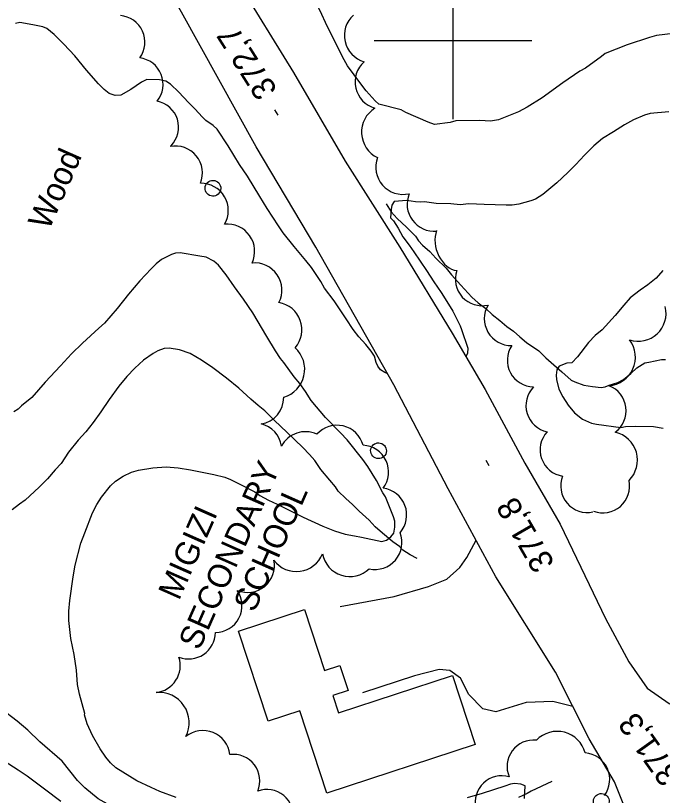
# Model space of a CAD drawing. Extents: x 287698 to 290158, y 5234163 to 5237182.
# Drawn here: x 288944.5 to 289026.6, y 5235304.2 to 5235403.1 of the extents above; entities that cross this region are included whole.
import ezdxf

# ---------------------------------------------------------------- set-up
doc = ezdxf.new("R2010")
doc.units = 0
for name, color, linetype in [('Niveau 1', 7, 'Continuous'), ('Niveau 19', 7, 'Continuous'), ('Niveau 2', 7, 'Continuous'), ('Niveau 21', 7, 'Continuous'), ('Niveau 3', 7, 'Continuous'), ('Niveau 31', 7, 'Continuous'), ('Niveau 36', 7, 'Continuous'), ('Niveau 4', 7, 'Continuous'), ('Niveau 44', 7, 'Continuous'), ('Niveau 61', 7, 'Continuous')]:
    doc.layers.add(name, color=color, linetype=linetype)

msp = doc.modelspace()

# ---------------------------------------------------------------- linework, layer by layer
at = {"layer": 'Niveau 1'}
for points in [[(288988.37, 5235336.96), (288990.98, 5235336.4), (288991.58, 5235336.58), (288992.13, 5235336.97), (288992.48, 5235337.44), (288992.61, 5235338.2), (288992.63, 5235338.97), (288992.46, 5235339.53), (288991.45, 5235342.07), (288991.09, 5235342.59), (288990.27, 5235344.12), (288989.18, 5235345.92), (288988.55, 5235346.8), (288986.57, 5235349.3), (288985.73, 5235350.2), (288983.8, 5235352.15), (288982, 5235354.27), (288981.27, 5235355.44), (288980.56, 5235356.45), (288979.82, 5235357.3), (288978.51, 5235359.13), (288978.09, 5235359.63), (288977.47, 5235360.59), (288976.37, 5235362.43), (288974.58, 5235365.41), (288973.43, 5235367.16), (288972.26, 5235368.72), (288971.21, 5235370.23), (288970.25, 5235371.47), (288969.63, 5235371.99), (288968.66, 5235372.46), (288967.87, 5235372.6), (288965.35, 5235373.03), (288964.77, 5235372.99), (288964.26, 5235372.83), (288963, 5235372.18), (288962.32, 5235371.63), (288961.68, 5235370.99), (288960.23, 5235369.48), (288958.82, 5235367.8), (288957.36, 5235365.95), (288955.75, 5235364.1), (288955.03, 5235363.45), (288952.99, 5235361.58), (288951.59, 5235360.22), (288950.19, 5235358.7), (288948.24, 5235356.61), (288946.55, 5235354.67), (288945.23, 5235353.63), (288944.81, 5235353.19), (288944.27, 5235352.86)], [(289026.65, 5235370.77), (289025.79, 5235369.8), (289024.74, 5235368.95), (289023.77, 5235368.29), (289022.5, 5235367.3), (289021.69, 5235366.4), (289020.59, 5235365.09), (289018.93, 5235363.25), (289018.05, 5235362.54), (289017.22, 5235361.63), (289015.81, 5235359.84), (289015.1, 5235359.08), (289014.47, 5235359.04), (289013.46, 5235358.65), (289013.18, 5235358.18), (289013.08, 5235357.5), (289013.14, 5235356.94), (289013.43, 5235355.71), (289013.93, 5235354.75), (289014.6, 5235353.7), (289015.43, 5235352.74), (289016.42, 5235351.9), (289017.59, 5235351.41), (289018.2, 5235351.3), (289021.29, 5235350.88), (289021.9, 5235351.01), (289023.17, 5235351.05), (289025.46, 5235350.99), (289026.68, 5235350.78)], [(288953.27, 5235314.56), (288952.59, 5235317.03), (288952.36, 5235318.25), (288952.23, 5235320.06), (288951.91, 5235322.05), (288951.48, 5235324.07), (288951.23, 5235326.35), (288951.25, 5235327.54), (288951.37, 5235328.9), (288951.78, 5235331.9), (288952.04, 5235333.38), (288952.76, 5235336.19), (288953.29, 5235337.5), (288954.23, 5235340.04), (288954.78, 5235341.1), (288955.39, 5235342.03), (288956.54, 5235343.47), (288957.15, 5235344.05), (288958.12, 5235344.69), (288959.2, 5235345.21), (288960.1, 5235345.46), (288961.9, 5235345.75), (288963.58, 5235345.86), (288965.11, 5235345.76), (288966.7, 5235345.47), (288969.65, 5235344.91), (288971.05, 5235344.55), (288971.75, 5235344.26), (288973.04, 5235343.63), (288974.83, 5235342.7), (288975.48, 5235342.24), (288976.57, 5235341.66), (288977.7, 5235341.14), (288979.13, 5235340.4), (288980.98, 5235339.5), (288983.46, 5235338.36), (288984.94, 5235337.75), (288986.31, 5235337.33), (288987.51, 5235337.11), (288988.37, 5235336.96)], [(288964.88, 5235303.92), (288962.8, 5235304.65), (288961.71, 5235305.19), (288959.89, 5235306.04), (288958.99, 5235306.56), (288957.21, 5235307.67), (288956.52, 5235308.32), (288955.95, 5235309.03), (288955.22, 5235310.09), (288954.24, 5235311.77), (288953.57, 5235313.27), (288953.24, 5235314.38), (288953.27, 5235314.56)], [(289009.08, 5235303.76), (289009.14, 5235305.37), (289008.6, 5235305.61), (289007.82, 5235305.69), (289007.3, 5235305.6), (289006.6, 5235305.34), (289003.71, 5235304.4), (289001.81, 5235303.85)]]:
    msp.add_lwpolyline(points, dxfattribs=at)
at = {"layer": 'Niveau 19'}
for points in [[(288985.66, 5235328.13), (288992.55, 5235329.42), (288996.87, 5235330.67), (288999.23, 5235331.61), (289000.85, 5235333.09), (289001.77, 5235334.37), (289002.93, 5235336.56)], [(289015.22, 5235315.45), (289012.68, 5235316.08), (289009.3, 5235315.94), (289005.42, 5235314.76), (289003.78, 5235315.15), (289001.99, 5235316.99), (289000.95, 5235319.04), (288999.61, 5235320.03), (288998.26, 5235320.14), (288995.12, 5235319.34), (288988.5, 5235317.19)]]:
    msp.add_lwpolyline(points, dxfattribs=at)
at = {"layer": 'Niveau 2'}
for points in [[(288993.44, 5235391.19), (288990.58, 5235391.92), (288990.14, 5235392.32), (288988.98, 5235393.58), (288988.29, 5235394.49), (288986.62, 5235396.76), (288985.98, 5235397.89), (288985.21, 5235399.46), (288984.08, 5235401.73), (288983.09, 5235403.84), (288981.83, 5235406.25), (288981.12, 5235407.15), (288980.15, 5235408.11), (288978.24, 5235409.73), (288977.55, 5235410.08), (288975.69, 5235411.13), (288975.29, 5235411.61), (288974.57, 5235412.61), (288973.59, 5235413.74), (288973.37, 5235414.22), (288973.32, 5235414.27)], [(288967.29, 5235391.28), (288966.44, 5235392.1), (288965.19, 5235393.42), (288964.13, 5235394.44), (288963.54, 5235394.81), (288962.74, 5235394.99), (288961.13, 5235395.03), (288960.48, 5235394.68), (288959.12, 5235393.78), (288957.83, 5235393.03), (288957.1, 5235393.02), (288956.37, 5235393.27), (288955.71, 5235393.77), (288955.02, 5235394.5), (288953.5, 5235396.23), (288952.01, 5235398.02), (288950.61, 5235399.52), (288949.38, 5235400.75), (288948.44, 5235401.49), (288947.96, 5235401.7), (288946.69, 5235401.98), (288945.02, 5235402.26), (288944.47, 5235402.13)], [(289027.93, 5235400.87), (289025.84, 5235400.6), (289024.94, 5235400.37), (289022.11, 5235399.42), (289019.31, 5235398.31), (289018.83, 5235397.96), (289016.82, 5235396.46), (289016.09, 5235396.07), (289013.93, 5235394.61), (289011.31, 5235392.69), (289009.43, 5235391.5), (289008.32, 5235390.92), (289005.77, 5235389.92), (289004.76, 5235389.74), (289003.41, 5235389.83), (289000.38, 5235389.77), (288999.63, 5235389.58), (288997.67, 5235389.31), (288996.84, 5235389.6), (288994.02, 5235390.84), (288993.44, 5235391.19)], [(288990.04, 5235359.9), (288989.61, 5235360.56), (288988.93, 5235361.41), (288988.03, 5235362.38), (288987.35, 5235363.29), (288986.42, 5235364.66), (288984.91, 5235366.95), (288983.71, 5235368.54), (288983.21, 5235369.38), (288982.05, 5235371.19), (288981.33, 5235372.07), (288979.83, 5235373.84), (288978.43, 5235375.59), (288977.86, 5235376.46), (288976.42, 5235378.66), (288975.5, 5235380.17), (288973.91, 5235382.78), (288972.9, 5235384.26), (288971.46, 5235386.61), (288970.05, 5235388.72), (288969.54, 5235389.2), (288968.62, 5235389.83), (288968.15, 5235390.28), (288967.29, 5235391.28)], [(289027.38, 5235390.94), (289025.03, 5235390.71), (289024.3, 5235390.51), (289022.9, 5235389.92), (289021.75, 5235389.27), (289020.37, 5235388.38), (289018.96, 5235387.53), (289017.86, 5235386.59), (289016.68, 5235385.43), (289015.61, 5235384.26), (289014.59, 5235383.24), (289013.18, 5235381.93), (289011.42, 5235380.43), (289010.48, 5235379.85), (289009.88, 5235379.65), (289008.36, 5235379.21), (289007.52, 5235379.09), (289006.75, 5235379.1), (289003.94, 5235379.15), (289002.02, 5235379.23), (289000.91, 5235379.14), (288999.71, 5235379.23), (288997.88, 5235379.31), (288996.39, 5235379.51), (288995.89, 5235379.45), (288995.23, 5235379.49), (288994.16, 5235379.66), (288992.52, 5235379.56), (288992.25, 5235379.06), (288992.16, 5235378.55), (288992.07, 5235377.47), (288992.43, 5235377.1), (288993.06, 5235376.18), (288993.63, 5235375.06), (288994.45, 5235374.02), (288995.02, 5235373.15), (288996.62, 5235370.8), (288997.56, 5235369.33), (288998.48, 5235367.99), (288999.64, 5235366.18), (289000, 5235365.63)], [(289000, 5235365.63), (289000.93, 5235363.78), (289001.09, 5235363.3), (289001.89, 5235360.93), (289001.84, 5235360.29), (289001.64, 5235359.83)], [(288991.66, 5235357.73), (288991.33, 5235357.86), (288990.81, 5235358.19), (288990.46, 5235358.66), (288990.24, 5235359.11), (288990.04, 5235359.9)], [(288950.21, 5235303.4), (288948.13, 5235304.97), (288945.94, 5235306.62), (288944.8, 5235307.36), (288942.27, 5235308.96), (288939.34, 5235310.93), (288937.53, 5235311.86), (288935.34, 5235312.82), (288933.63, 5235313.69), (288932.45, 5235314.7), (288931.71, 5235315.63), (288930.61, 5235317.56)], [(288950.38, 5235308.52), (288947.57, 5235310.98), (288946.05, 5235312.47), (288944.7, 5235313.6), (288942.7, 5235315.13)], [(288977.08, 5235295.01), (288977.02, 5235295.01), (288975.25, 5235295.33), (288968.11, 5235297.81), (288965.19, 5235298.84), (288963.23, 5235299.65), (288959.75, 5235301.21), (288957.18, 5235302.5), (288954.98, 5235303.72), (288953.27, 5235305.13), (288952.34, 5235306.07), (288950.38, 5235308.52)]]:
    msp.add_lwpolyline(points, dxfattribs=at)
at = {"layer": 'Niveau 21'}
for points in [[(288975, 5235386.48), (288965.52, 5235403.56), (288956.66, 5235419.39), (288949.45, 5235434.16), (288942.61, 5235449.58), (288936, 5235466.01), (288930.12, 5235481.92), (288923.96, 5235498.58)], [(289091.06, 5235440.62), (289087.3, 5235447.44), (289081.17, 5235455.47), (289072.4, 5235462.77), (289059.19, 5235469.91), (289049.55, 5235474.6), (289039.49, 5235476.08), (289027.6, 5235476.78), (289014.87, 5235476.64), (289000.84, 5235476.66), (288985.09, 5235476.45), (288968.79, 5235476.79), (288960.11, 5235475.72), (288955.28, 5235472.72), (288951.63, 5235467.77), (288949.98, 5235460.39), (288950.03, 5235455.37), (288953.49, 5235445.89), (288959.63, 5235432.78), (288965.97, 5235419.85), (288972.6, 5235407.57), (288979.76, 5235395.92), (288986.31, 5235384.65)], [(289051.01, 5235210.21), (289049.81, 5235216.29), (289048.8, 5235220.24), (289047.65, 5235224.33), (289046.59, 5235229.67), (289043.66, 5235239.45), (289040.41, 5235249.36), (289036.82, 5235261.45), (289032.64, 5235273.38), (289028.79, 5235283.99), (289024.75, 5235295.32), (289020.51, 5235305.9), (289017.3, 5235311.34), (289013.01, 5235319.81), (289005.45, 5235331.91), (288999.4, 5235343.09), (288992.49, 5235356.27), (288982.57, 5235373.74), (288975, 5235386.48)], [(288986.31, 5235384.65), (288993.26, 5235373.74), (288999.88, 5235362.83), (289004.08, 5235355.67), (289009.1, 5235346.33), (289013.6, 5235338.61)], [(289013.6, 5235338.61), (289019.37, 5235326.63)], [(289019.37, 5235326.63), (289022.32, 5235321.12), (289024.64, 5235317.78), (289027.44, 5235315.85), (289029.93, 5235314.53), (289032.4, 5235313.77), (289034.5, 5235313.73)]]:
    msp.add_lwpolyline(points, dxfattribs=at)
at = {"layer": 'Niveau 3'}
for p, q in [((288977.79, 5235390.5), (288977.38, 5235391.19)), ((289004.58, 5235345.99), (289004.19, 5235346.68))]:
    msp.add_line(p, q, dxfattribs=at)
at = {"layer": 'Niveau 31'}
msp.add_lwpolyline([(289002.83, 5235310.64), (288983.99, 5235304.44), (288980.54, 5235314.92), (288976.53, 5235313.59), (288972.77, 5235325.02), (288981.16, 5235327.78), (288983.71, 5235320.03), (288985.65, 5235320.66), (288986.69, 5235317.48), (288984.73, 5235316.83), (288985.45, 5235314.63), (288999.94, 5235319.4)], close=True, dxfattribs=at)
at = {"layer": 'Niveau 36'}
for centre in [(288969.527, 5235381.224), (288990.547, 5235347.914), (289018.827, 5235303.404)]:
    msp.add_ellipse(centre, major_axis=(0.908, -0.42), ratio=0.999982, dxfattribs=at)
at = {"layer": 'Niveau 4'}
for points in [[(288991.52, 5235379.23), (288992.14, 5235378.23), (288992.92, 5235377.4), (288994.09, 5235376.28), (288995.23, 5235375.14), (288995.63, 5235374.56), (288996.14, 5235374.01), (288997.04, 5235373.22), (288997.81, 5235372.37), (288999.12, 5235371.07), (288999.79, 5235370.24), (289000.98, 5235368.93), (289002.38, 5235367.42), (289003.18, 5235366.69), (289004.15, 5235365.97), (289004.99, 5235365.2), (289005.95, 5235364.44), (289006.83, 5235363.67), (289007.7, 5235363.07), (289008.47, 5235362.39), (289009.34, 5235361.67), (289010.88, 5235360.58), (289011.8, 5235359.69), (289012.8, 5235358.82), (289013.82, 5235357.91), (289015.02, 5235356.89), (289015.47, 5235356.67), (289016.59, 5235356.25), (289017.69, 5235356.05), (289018.79, 5235355.94), (289019.33, 5235356.03), (289019.82, 5235356.25), (289020.91, 5235356.58), (289021.63, 5235356.94), (289022.56, 5235357.71), (289023.32, 5235358.45), (289024.36, 5235359.06), (289024.87, 5235359.17), (289026.46, 5235359.48), (289026.98, 5235359.51)], [(288995.45, 5235334.22), (288994.58, 5235334.7), (288993.63, 5235335.31), (288993.2, 5235335.75), (288992.37, 5235336.35), (288991.06, 5235337.45), (288990.13, 5235338.26), (288989.34, 5235339.09), (288988.1, 5235340.23), (288987.24, 5235341.11), (288986.4, 5235341.85), (288985.41, 5235342.79), (288985.07, 5235343.32), (288984.35, 5235344.16), (288983.23, 5235345.53), (288982.46, 5235346.68), (288981.8, 5235347.43), (288980.92, 5235348.32), (288978.93, 5235350.29), (288977.34, 5235351.75), (288976.13, 5235352.98), (288975.27, 5235353.64), (288974.32, 5235354.46), (288972.8, 5235355.86), (288971.26, 5235357.13), (288969.5, 5235358.45), (288968.07, 5235359.42), (288966.63, 5235360.26), (288965.28, 5235360.74), (288963.97, 5235360.95), (288963.35, 5235360.88), (288962.53, 5235360.6), (288961.94, 5235360.27), (288960.71, 5235359.39), (288959.6, 5235358.39), (288958.6, 5235357.33), (288957.59, 5235356.09), (288956.34, 5235354.4), (288955.32, 5235352.87), (288954.33, 5235351.5), (288953.38, 5235350.31), (288952.43, 5235349.26), (288951.2, 5235347.73), (288950.26, 5235346.31), (288949.51, 5235345.49), (288948.54, 5235344.36), (288947.46, 5235343.31), (288945.7, 5235341.65), (288944.98, 5235341.13), (288944.04, 5235340.4)], [(289012.53, 5235305.92), (289009.93, 5235304.7), (289009.43, 5235304.4), (289008.33, 5235303.92)]]:
    msp.add_lwpolyline(points, dxfattribs=at)
at = {"layer": 'Niveau 44'}
for centre, radius, start, end in [((288974.813, 5235368.285), 3.47, 333.18789, 95.34336), ((288977.332, 5235363.278), 3.491, 318.83554, 80.47211), ((288977.504, 5235358.251), 3.672, 285.90776, 48.00944), ((288975.093, 5235354.682), 3.418, 279.14169, 0.64115), ((288981.255, 5235346.902), 3.427, 64.68859, 152.44973), ((288973.921, 5235333.347), 3.424, 247.67041, 11.16236), ((288980.123, 5235336.119), 3.54, 216.56792, 338.64581), ((288976.377, 5235301.555), 3.364, 351.02761, 110.13421)]:
    msp.add_arc(centre, radius, start, end, dxfattribs=at)
for centre, major_axis, ratio, start_param, end_param in [((288989.716, 5235400.634), (-3.413, -0.807), 0.994144, 5.218583, 7.332185), ((288957.519, 5235399.772), (3.316, 0.645), 0.999926, 5.456701, 7.584636), ((288959.807, 5235394.402), (3.226, 1.068), 0.99896, 5.284209, 7.406839), ((288991.051, 5235394.725), (-3.389, -0.801), 0.996335, 5.218419, 7.340192), ((288961.812, 5235388.973), (-1.002, 3.206), 0.999856, 3.635675, 5.789103), ((288991.995, 5235388.344), (-3.601, 0.016), 0.998935, 5.27776, 7.405579), ((288964.775, 5235383.162), (-2.169, 2.646), 0.999861, 3.635571, 5.789207), ((288993.667, 5235383.908), (2.281, -2.606), 0.99945, 3.638947, 5.785831), ((288968.023, 5235378.405), (2.975, 1.759), 0.999995, 5.216397, 7.343783), ((288997.638, 5235379.228), (2.207, -2.668), 0.999455, 3.636036, 5.674754), ((288971.38, 5235373.225), (2.811, 1.994), 0.999978, 5.220787, 7.347514), ((289000.213, 5235374.022), (1.007, -3.172), 0.72141, 3.890631, 5.971643), ((289003.684, 5235369.709), (-2.499, -2.294), 0.99794, 5.218088, 7.340441), ((289007.395, 5235364.676), (-3.029, -1.593), 0.998075, 5.266022, 7.386843), ((289023.497, 5235365.341), (2.439, -2.575), 0.997, 5.214414, 7.342185), ((289019.504, 5235359.782), (-0.404, 3.623), 0.999995, 3.114591, 5.245138), ((289010.294, 5235359.405), (-3.184, -1.182), 0.999756, 5.349502, 7.476905), ((289012.664, 5235353.645), (-3.253, -1), 0.999187, 5.215721, 7.344399), ((289018.559, 5235352.984), (3.38, 0.477), 0.996479, 5.21373, 7.338783), ((288974.84, 5235347.999), (-2.174, 2.645), 0.999861, 4.167926, 5.361653), ((288985.282, 5235347.728), (-3.332, 0.789), 0.999938, 3.634594, 5.790184), ((289014.433, 5235348.028), (1.111, -3.192), 0.998996, 3.632302, 5.792476), ((289019.749, 5235346.71), (3.517, 1.035), 0.994337, 5.213058, 7.334723), ((288988.414, 5235345.203), (-1.444, 3.092), 0.999863, 3.630057, 5.794721), ((289017.052, 5235343.451), (-2.448, -2.329), 0.999592, 5.146902, 7.307707), ((289019.037, 5235343.397), (2.56, 2.225), 0.992256, 3.639395, 5.785383), ((288990.703, 5235339.758), (-1.213, 3.197), 0.999862, 3.632313, 5.792465), ((288990.094, 5235336.264), (2.219, 2.604), 0.999985, 3.634016, 5.790762), ((288986.927, 5235335.531), (-1.079, -3.414), 0.998523, 5.215422, 7.342303), ((288969.793, 5235328.252), (1.578, 3.037), 0.999985, 3.634548, 5.79023), ((288966.418, 5235324.908), (2.421, -2.421), 0.999507, 5.136546, 7.045997), ((288961.959, 5235320.646), (2.428, -2.415), 0.999479, 5.597601, 7.379678), ((288962.644, 5235313.386), (3.205, 2.166), 0.999996, 5.217599, 7.346077), ((288968.262, 5235308.976), (-3.174, 1.297), 0.99986, 3.638706, 5.786072), ((289013.231, 5235308.641), (1.728, 3.223), 0.999936, 5.458661, 7.582246), ((289010.221, 5235307.83), (-0.692, -3.288), 0.999761, 3.239254, 5.322072), ((288972.126, 5235306.022), (-1.974, 2.718), 0.999936, 3.683187, 5.790904), ((289016.531, 5235306.199), (-1.394, 3.067), 0.999935, 3.639341, 5.785437), ((289006.178, 5235303.301), (-2.519, -2.217), 0.999856, 3.702701, 5.789991)]:
    msp.add_ellipse(centre, major_axis=major_axis, ratio=ratio, start_param=start_param, end_param=end_param, dxfattribs=at)
at = {"layer": 'Niveau 61'}
for points in [[(289000, 5235410), (289000, 5235400), (289000, 5235390)], [(288990, 5235400), (289000, 5235400), (289010, 5235400)]]:
    msp.add_lwpolyline(points, dxfattribs=at)

# ---------------------------------------------------------------- texts
at = {"layer": 'Niveau 3'}
for s, height, rotation, p in [('372,7', 3, 122.38358, (288977.79, 5235393.71)), ('371,8', 3, 120.09366, (289012.98, 5235333.61)), ('371,3', 2.9999, 125.47861, (289029.06, 5235306.77))]:
    msp.add_text(s, height=height, rotation=rotation, dxfattribs=at).set_placement(p)
at = {"layer": 'Niveau 31'}
for s, p in [('SECONDARY', (288967.8, 5235322.46)), ('SCHOOL', (288974.78, 5235327.28)), ('MIGIZI', (288965.22, 5235328.8))]:
    msp.add_text(s, height=3, rotation=66.12117, dxfattribs=at).set_placement(p)
at = {"layer": 'Niveau 44'}
msp.add_text('Wood', height=3, rotation=66.12117, dxfattribs=at).set_placement((288948.71, 5235375.78))

doc.saveas('drawing.dxf')
